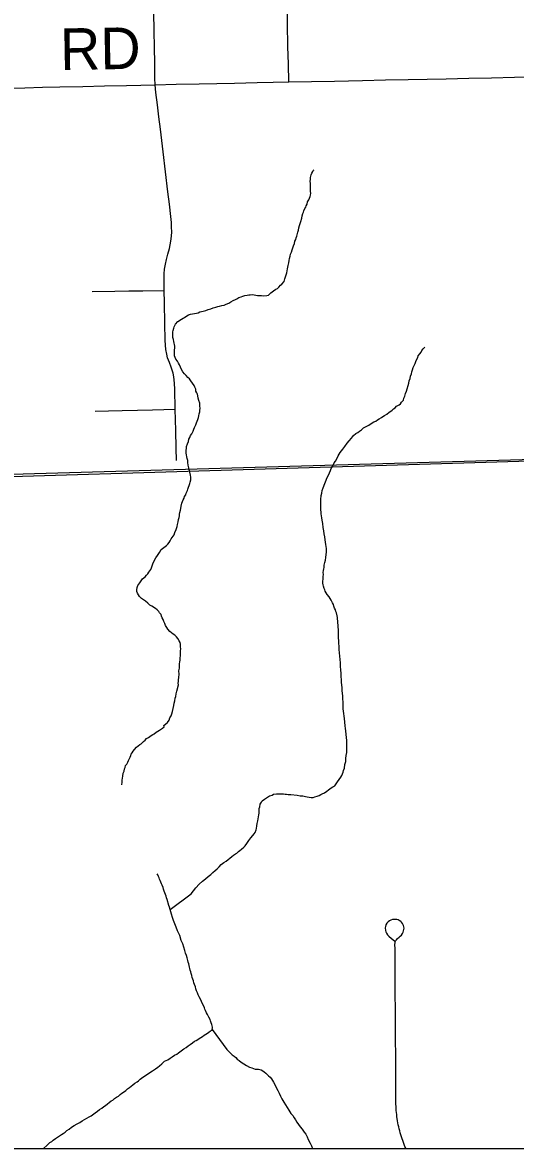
# Model space of a CAD drawing. Extents: x 103424 to 290657, y 38711 to 110967.
# Drawn here: x 122536 to 126106, y 38711 to 46874 of the extents above; entities that cross this region are included whole.
import ezdxf

# ---------------------------------------------------------------- set-up
doc = ezdxf.new("R2010")
doc.units = 0
for name, color, linetype in [('GM_X_Corporation', 7, 'Continuous'), ('GM_X_County_Road', 7, 'Continuous'), ('GM_X_County_Road_Text', 7, 'Continuous'), ('GM_X_Minor_River', 7, 'Continuous'), ('GM_X_Rail_Line', 7, 'Continuous'), ('GM_X_Township_Road', 7, 'Continuous')]:
    doc.layers.add(name, color=color, linetype=linetype)

msp = doc.modelspace()

# ---------------------------------------------------------------- linework, layer by layer
at = {"layer": 'GM_X_Corporation'}
for points in [[(103423.7, 96534.8), (103423.7, 38711.2), (175679.7, 38711.2), (175679.7, 110967.2), (119699, 110967.2), (119716.9, 106542.5), (119719.8, 106322.8), (119720.8, 106006.3), (119709.7, 99445.7), (119706.4, 99064.2), (119663.9, 96690), (117026.4, 96688.2), (115542.1, 96665), (105081.7, 96574.5)], [(119963.5, 38711.2), (149532.9, 38711.2), (149528, 39851), (149476.1, 42604.7), (149451.3, 44180.8), (147524, 44122.7), (147511.7, 44122.4), (144100.1, 44042.4), (133604.6, 43873.3), (130307.3, 43800.5), (126993.8, 43728), (121865.1, 43580.2), (119934.2, 43543)]]:
    msp.add_lwpolyline(points, close=True, dxfattribs=at)
msp.add_lwpolyline([(149451.3, 44180.8), (147524, 44122.7), (147511.7, 44122.4), (144100.1, 44042.4), (133604.6, 43873.3), (130307.3, 43800.5), (126993.8, 43728), (121865.1, 43580.2), (119934.2, 43543), (119908.2, 46302.1), (119859.8, 51426.6), (119800.4, 57496.9), (119747.3, 63220.6), (119711.4, 67089.1)], dxfattribs=at)
at = {"layer": 'GM_X_County_Road'}
msp.add_lwpolyline([(122387.4, 46397), (122552.4, 46400.9), (122680, 46403.8), (122807.6, 46406.8), (122972.7, 46410.6), (123130.5, 46414.3), (123288.4, 46418), (123392.7, 46419.7), (123496.9, 46421.4), (123649.6, 46425.6), (123814.6, 46429.1), (123942.7, 46431.8), (124070.9, 46434.5), (124235.9, 46437.8), (124350.3, 46440.2), (124464.7, 46442.5), (124629.7, 46446), (124794.7, 46449.5), (124897, 46451.6), (124999.3, 46453.8), (125164.3, 46457.1), (125329.3, 46460.4), (125466.3, 46463.2), (125603.3, 46466), (125768.4, 46469.6), (125933.4, 46473.1), (126098.4, 46476.7), (126204.1, 46479)], dxfattribs=at)
at = {"layer": 'GM_X_Minor_River'}
for points in [[(124459.1, 45113.3), (124464.8, 45131.5), (124466.6, 45147.7), (124470.3, 45164), (124474.1, 45180.2), (124477.9, 45194.4), (124483.7, 45208.6), (124489.5, 45224.9), (124493.3, 45239.1), (124499.1, 45255.3), (124504.9, 45271.6), (124508.6, 45287.8), (124514.5, 45300), (124518.3, 45312.2), (124522.1, 45324.4), (124526, 45334.6), (124527.8, 45344.7), (124529.7, 45354.8), (124533.5, 45369), (124537.2, 45385.3), (124541, 45401.5), (124546.8, 45415.7), (124550.6, 45431.9), (124558.3, 45456.3), (124562, 45472.5), (124565.8, 45488.7), (124571.7, 45498.9), (124573.5, 45509.1), (124581.3, 45525.4), (124587.2, 45535.6), (124591.1, 45545.7), (124596.9, 45557.9), (124600.7, 45574.2), (124608.5, 45588.4), (124614.3, 45600.6), (124618.2, 45612.8), (124622, 45623), (124623.8, 45637.2), (124621.6, 45649.2), (124620.9, 45691.7), (124620.6, 45705.8), (124620.3, 45724), (124622.1, 45736.1), (124621.9, 45750.3), (124625.6, 45770.5), (124631.5, 45782.7), (124637.3, 45792.9), (124643.2, 45803.1), (124647.2, 45805.2)], [(123820.9, 44064.5), (123822.7, 44074.6), (123820.4, 44094.7), (123820, 44114.9), (123813.7, 44133), (123809.3, 44151.1), (123805, 44167.2), (123802.8, 44179.3), (123798.6, 44189.3), (123792.4, 44201.4), (123790.1, 44215.5), (123783.8, 44229.5), (123779.6, 44241.5), (123754.8, 44275.5), (123744.5, 44289.5), (123732.2, 44301.4), (123721.8, 44315.3), (123709.5, 44327.3), (123697.2, 44341.2), (123686.8, 44357.2), (123680.5, 44375.3), (123674.1, 44391.3), (123665.8, 44405.3), (123657.5, 44419.3), (123647.2, 44433.3), (123640.9, 44445.3), (123636.7, 44457.4), (123636.5, 44469.5), (123636.3, 44483.6), (123638, 44499.8), (123639.8, 44514), (123639.6, 44528.1), (123637.3, 44540.2), (123635.1, 44550.3), (123632.9, 44562.4), (123628.7, 44576.4), (123624.4, 44590.5), (123624.1, 44606.7), (123623.9, 44618.8), (123625.7, 44630.9), (123627.6, 44641.1), (123631.3, 44657.3), (123635.2, 44667.5), (123644.9, 44687.8), (123660.8, 44706.3), (123686.7, 44722.8), (123698.7, 44731.1), (123708.7, 44735.3), (123726.7, 44747.7), (123738.7, 44754), (123752.7, 44758.3), (123795, 44767), (123807, 44769.3), (123821, 44775.5), (123845.2, 44782), (123863.2, 44786.3), (123881.3, 44792.7), (123899.4, 44799.1), (123917.4, 44805.4), (123935.5, 44809.7), (123949.6, 44814), (123963.6, 44816.3), (123979.7, 44822.6), (123995.8, 44824.9), (124009.8, 44831.2), (124029.8, 44839.6), (124043.8, 44847.9), (124061.8, 44858.3), (124077.8, 44864.6), (124087.8, 44870.8), (124101.8, 44879.1), (124119.9, 44885.5), (124131.9, 44889.7), (124146, 44894), (124162, 44898.3), (124174.1, 44900.5), (124184.2, 44900.7), (124204.4, 44901), (124214.5, 44899.2), (124226.6, 44897.3), (124238.8, 44895.5), (124250.9, 44893.7), (124267, 44894), (124283.2, 44892.2), (124305.4, 44894.6), (124317.4, 44896.8), (124333.3, 44913.2), (124353.2, 44927.7), (124371.2, 44940.1), (124383.2, 44946.4), (124393.1, 44954.6), (124405, 44969), (124415, 44977.2), (124430.8, 44995.6), (124436.5, 45015.9), (124440.3, 45030.1), (124446.1, 45044.4), (124449.9, 45058.6), (124451.7, 45072.8), (124455.5, 45089), (124459.1, 45113.3)], [(124699, 43444.5), (124702.8, 43462.8), (124706.5, 43481), (124712.2, 43501.3), (124741.2, 43574.5), (124753, 43592.9), (124758.8, 43609.2), (124766.6, 43625.5), (124772.4, 43639.7), (124780.2, 43656), (124793.9, 43680.5), (124803.8, 43694.7), (124811.6, 43711), (124821.3, 43731.4), (124837.1, 43755.9), (124854.8, 43780.4), (124870.6, 43800.9), (124886.4, 43823.4), (124902.2, 43841.8), (124918.1, 43860.3), (124933.9, 43878.7), (124949.8, 43893.1), (124963.8, 43901.4), (124975.7, 43911.7), (124989.7, 43922), (125005.6, 43934.4), (125025.6, 43944.9), (125043.6, 43955.2), (125061.5, 43967.7), (125079.5, 43978.1), (125095.6, 43984.4), (125107.5, 43992.7), (125119.5, 44000.9), (125135.5, 44009.3), (125145.5, 44017.5), (125157.5, 44023.8), (125173.4, 44034.1), (125191.4, 44048.6), (125203.3, 44056.9), (125213.3, 44063.1), (125223.2, 44073.3), (125235.2, 44079.6), (125245.1, 44091.9), (125263.1, 44102.3), (125273, 44110.5), (125280.9, 44120.8), (125294.8, 44137.1), (125298.6, 44149.3), (125304.4, 44165.6), (125310.2, 44183.9), (125315.9, 44202.1), (125333.1, 44259), (125336.9, 44275.2), (125342.6, 44293.5), (125346.4, 44309.7), (125352.1, 44328), (125355.9, 44342.2), (125359.7, 44356.4), (125365.5, 44372.6), (125371.3, 44386.9), (125379.1, 44401.1), (125385, 44415.4), (125388.8, 44427.6), (125398.6, 44445.9), (125402.4, 44456.1), (125412.3, 44472.4), (125422.1, 44484.7), (125428, 44494.9), (125437.9, 44509.2), (125449.8, 44519.5)], [(123459.2, 42650.5), (123442.8, 42664.3), (123426.5, 42678.2), (123412.2, 42688.1), (123397.9, 42697.9), (123383.5, 42711.8), (123375.2, 42725.8), (123369, 42735.8), (123364.7, 42749.9), (123364.5, 42762), (123366.3, 42778.2), (123372.1, 42792.5), (123378, 42802.6), (123385.9, 42812.9), (123395.7, 42825.2), (123405.6, 42841.5), (123423.5, 42855.9), (123433.4, 42866.2), (123443.3, 42876.5), (123451.2, 42888.7), (123459.1, 42898.9), (123465, 42909.1), (123470.8, 42919.3), (123480.4, 42949.8), (123492.1, 42976.2), (123501.9, 42992.6), (123513.7, 43011), (123527.5, 43031.4), (123539.2, 43053.8), (123579.1, 43082.7), (123589, 43091), (123598.9, 43103.3), (123604.8, 43115.5), (123612.6, 43129.7), (123620.5, 43140), (123626.4, 43150.2), (123634.3, 43160.4), (123640.1, 43176.7), (123647.8, 43199), (123655.5, 43219.3), (123659.3, 43233.5), (123661.1, 43243.7), (123663, 43253.8), (123666.7, 43272), (123670.5, 43286.2), (123672.3, 43298.4), (123674.2, 43308.5), (123676, 43322.7), (123679.7, 43338.9), (123681.5, 43351.1), (123685.3, 43367.3), (123691, 43389.6), (123700.6, 43414), (123706.5, 43426.2), (123710.4, 43436.4), (123718.2, 43450.7), (123722.1, 43460.8), (123725.9, 43471), (123729.8, 43481.2), (123733.7, 43491.3), (123737.5, 43505.5), (123743.3, 43517.7), (123747.1, 43531.9), (123751, 43542.1), (123754.7, 43558.3), (123754.6, 43568.4), (123754.4, 43578.5), (123752.1, 43592.6), (123745.5, 43624.8), (123741.2, 43645), (123736.8, 43665.1), (123734.5, 43683.2), (123732.2, 43699.4), (123727.9, 43713.4), (123725.7, 43725.5), (123723.4, 43739.6), (123721.2, 43751.7), (123721, 43761.8), (123720.8, 43773.9), (123722.7, 43786.1), (123724.4, 43800.3), (123730.2, 43820.5), (123738, 43836.8), (123741.7, 43853.1), (123747.6, 43865.3), (123753.4, 43879.5), (123761.2, 43891.8), (123767.1, 43902), (123771, 43912.1), (123776.8, 43926.4), (123782.7, 43936.6), (123786.6, 43946.7), (123790.4, 43956.9), (123796.2, 43971.1), (123800.1, 43983.3), (123805.9, 43995.5), (123809.7, 44009.7), (123813.5, 44021.9), (123815.3, 44036.1), (123819.1, 44052.3), (123820.9, 44064.5)], [(124884.9, 41629.4), (124884.6, 41645.6), (124884.2, 41667.8), (124881.8, 41690), (124879.4, 41712.2), (124877, 41738.4), (124874.7, 41756.5), (124872.4, 41774.7), (124867.4, 41827.1), (124865.1, 41845.3), (124862.8, 41863.4), (124860.5, 41881.5), (124858.2, 41897.7), (124857.8, 41919.9), (124857.3, 41948.2), (124855, 41968.3), (124854.6, 41990.5), (124854.3, 42010.7), (124851.9, 42028.9), (124851.6, 42051.1), (124849.2, 42071.3), (124846.9, 42089.4), (124846.5, 42109.6), (124844.2, 42131.8), (124843.8, 42156), (124841.4, 42178.2), (124838.8, 42208.5), (124838.5, 42230.7), (124836, 42254.9), (124833.6, 42279.1), (124831.2, 42305.3), (124828.7, 42329.5), (124828.4, 42351.7), (124826, 42371.9), (124825.7, 42392.1), (124825.3, 42412.3), (124825, 42430.5), (124824.7, 42448.6), (124824.4, 42464.8), (124824.2, 42476.9), (124822, 42489), (124821.8, 42505.2), (124819.5, 42521.3), (124819.2, 42535.4), (124817, 42549.5), (124816.8, 42559.6), (124814.5, 42573.7), (124810.2, 42593.9), (124806, 42603.9), (124801.7, 42615.9), (124795.5, 42628), (124791.2, 42642), (124787, 42654.1), (124780.7, 42666.1), (124776.5, 42676.1), (124770.3, 42686.1), (124755.8, 42710.1), (124741.4, 42726.1), (124735.1, 42738.1), (124728.9, 42750.1), (124724.6, 42760.1), (124720.4, 42770.2), (124716.1, 42788.3), (124713.9, 42798.3), (124711.7, 42810.4), (124711.5, 42822.5), (124713.2, 42840.7), (124712.9, 42856.9), (124714.7, 42873.1), (124714.4, 42887.2), (124716.2, 42901.4), (124718, 42913.6), (124719.9, 42923.7), (124721.6, 42939.9), (124725.4, 42958.1), (124729.1, 42976.4), (124732.8, 42994.6), (124734.5, 43016.8), (124738.2, 43033.1), (124738, 43047.2), (124737.8, 43061.4), (124735.5, 43075.5), (124733.2, 43089.6), (124730.9, 43105.7), (124728.6, 43123.8), (124724.3, 43144), (124719.8, 43166.1), (124717.5, 43188.3), (124713, 43212.5), (124710.5, 43242.7), (124706.1, 43264.9), (124703.8, 43283), (124701.5, 43297.1), (124699.3, 43311.2), (124699, 43325.4), (124696.8, 43339.5), (124696.5, 43357.6), (124696.1, 43375.8), (124695.8, 43396), (124697.5, 43416.2), (124699, 43444.5)], [(123255.1, 41348.3), (123255, 41352.1), (123256.8, 41362.3), (123258.6, 41380.5), (123260.3, 41394.7), (123262.1, 41410.8), (123265.8, 41431.1), (123271.6, 41447.4), (123275.3, 41463.6), (123279.2, 41473.8), (123283, 41488), (123290.9, 41498.2), (123298.7, 41512.5), (123304.6, 41522.7), (123316.3, 41549.1), (123320.1, 41559.3), (123324, 41569.4), (123329.9, 41579.6), (123337.7, 41591.9), (123347.6, 41604.2), (123361.5, 41620.6), (123373.4, 41630.9), (123385.4, 41639.1), (123395.4, 41645.4), (123413.2, 41661.8), (123425.2, 41672.1), (123435.1, 41682.4), (123449.1, 41690.7), (123459, 41698.9), (123469, 41705.2), (123479, 41711.4), (123489, 41717.6), (123504.9, 41730), (123528.9, 41744.5), (123548.8, 41759), (123560.8, 41767.3), (123560.6, 41777.4), (123574.6, 41789.7), (123586.5, 41800), (123598.3, 41816.4), (123604.1, 41832.6), (123611.9, 41846.9), (123617.7, 41863.2), (123623.5, 41879.4), (123627.2, 41899.7), (123630.9, 41922), (123634.6, 41940.2), (123638.4, 41956.4), (123642.1, 41974.7), (123645.9, 41988.9), (123649.6, 42007.1), (123653.3, 42025.4), (123664.7, 42072), (123664.5, 42084.1), (123666.3, 42096.3), (123666.1, 42108.4), (123667.8, 42126.6), (123669.4, 42148.9), (123669, 42173.1), (123672.7, 42193.4), (123672.5, 42209.5), (123674.2, 42225.7), (123676, 42237.9), (123677.8, 42252), (123677.5, 42268.2), (123679.3, 42282.4), (123681.1, 42296.5), (123680.8, 42310.7), (123680.7, 42320.8), (123682.5, 42330.9), (123680.2, 42349), (123679.9, 42367.2), (123677.7, 42379.3), (123671.4, 42391.3), (123661.1, 42407.3), (123650.8, 42419.3), (123638.5, 42431.2), (123628.2, 42439.1), (123614, 42449), (123603.7, 42458.9), (123589.3, 42476.8), (123581, 42488.8), (123572.7, 42502.8), (123566.4, 42516.9), (123560.1, 42530.9), (123553.8, 42547), (123547.5, 42559), (123543.3, 42569), (123539.1, 42581.1), (123528.8, 42595), (123522.5, 42605), (123510.3, 42614.9), (123500, 42624.9), (123471.5, 42642.6), (123459.2, 42650.5)], [(123605.2, 40444.7), (123756.6, 40558.3), (123774.5, 40578.8), (123792.2, 40601.4), (123816, 40628), (123839.9, 40648.6), (123861.8, 40667.1), (123881.7, 40683.6), (123899.6, 40698.1), (123915.5, 40712.5), (123931.4, 40726.9), (123945.3, 40739.2), (123959.2, 40753.6), (123975.1, 40770), (123995, 40784.5), (124011, 40794.9), (124050.8, 40827.8), (124064.7, 40838.2), (124078.7, 40846.5), (124088.7, 40852.7), (124100.6, 40863), (124110.6, 40871.2), (124122.5, 40881.5), (124138.4, 40895.9), (124148.3, 40906.2), (124160.2, 40922.6), (124174, 40943), (124189.8, 40963.4), (124203.6, 40979.8), (124213.5, 40992.1), (124221.4, 41002.3), (124229.2, 41020.7), (124231, 41030.8), (124232.7, 41049), (124236.5, 41067.2), (124240.2, 41085.5), (124241.9, 41101.7), (124245.7, 41115.9), (124247.5, 41130.1), (124249.3, 41142.2), (124249.1, 41156.3), (124250.8, 41174.6), (124254.6, 41188.8), (124258.3, 41207), (124266.2, 41221.3), (124272, 41231.5), (124288, 41243.9), (124309.9, 41258.4), (124323.9, 41266.7), (124333.9, 41270.9), (124344, 41273.1), (124354, 41279.3), (124376.1, 41281.7), (124392.3, 41281.9), (124408.4, 41282.2), (124426.6, 41282.5), (124438.7, 41280.7), (124448.8, 41278.8), (124461, 41277), (124479.1, 41277.3), (124525.6, 41272), (124547.9, 41268.3), (124566, 41268.6), (124576.2, 41264.8), (124586.3, 41262.9), (124596.4, 41261), (124612.6, 41257.3), (124626.8, 41255.5), (124640.9, 41255.7), (124653, 41259.9), (124669, 41264.3), (124685.1, 41270.6), (124697.1, 41276.8), (124707.1, 41281), (124723.1, 41289.4), (124739, 41301.8), (124753, 41312.1), (124770.9, 41324.5), (124782.9, 41332.8), (124796.9, 41341.1), (124806.7, 41355.4), (124816.6, 41369.7), (124828.4, 41386.1), (124840.2, 41402.4), (124848.1, 41414.7), (124854, 41426.9), (124857.8, 41439.1), (124861.6, 41451.2), (124867.4, 41467.5), (124871, 41493.8), (124876.7, 41516.1), (124878.3, 41538.4), (124880, 41560.6), (124883.7, 41580.9), (124885.3, 41603.2), (124885.1, 41617.3), (124884.9, 41629.4)], [(123685.7, 40217.8), (123674.9, 40256), (123658.3, 40288), (123647.7, 40316.2), (123639.2, 40340.3), (123630.7, 40364.4), (123622.3, 40386.4), (123615.9, 40408.6), (123609.5, 40426.6), (123605.2, 40444.7), (123600.9, 40460.8), (123596.6, 40472.9), (123583.8, 40515.1), (123579.6, 40527.2), (123575.4, 40539.2), (123571.1, 40551.3), (123566.8, 40565.3), (123562.6, 40577.4), (123558.3, 40591.4), (123554.1, 40603.5), (123547.8, 40619.6), (123543.6, 40629.6), (123537.3, 40641.6), (123533.1, 40653.7), (123528.9, 40663.7), (123524.7, 40673.7), (123520.5, 40683.8), (123516.3, 40693.8), (123510.1, 40701.8)], [(123033, 38948.4), (123042.9, 38954.7), (123062.9, 38969.1), (123078.8, 38981.5), (123094.7, 38993.9), (123110.7, 39004.3), (123124.7, 39014.6), (123136.6, 39022.9), (123150.5, 39035.2), (123164.5, 39045.5), (123178.5, 39055.9), (123190.5, 39062.1), (123202.4, 39072.4), (123216.3, 39082.8), (123232.3, 39091.1), (123242.3, 39101.4), (123256.2, 39111.7), (123268.2, 39120), (123284.1, 39132.4), (123296.1, 39142.7), (123310, 39153), (123321.9, 39163.3), (123335.9, 39173.6), (123349.9, 39183.9), (123365.8, 39194.3), (123375.8, 39200.5), (123387.7, 39212.8), (123407.7, 39227.3), (123477.5, 39274.9), (123499.4, 39289.4), (123515.4, 39299.8), (123529.3, 39310.1), (123545.3, 39324.5), (123565.1, 39343), (123589.2, 39353.5), (123605.1, 39365.9), (123621.1, 39376.3), (123637, 39386.6), (123653, 39395), (123665, 39405.3), (123684.9, 39419.8), (123704.9, 39434.2), (123720.9, 39442.6), (123734.8, 39454.9), (123750.7, 39465.3), (123766.7, 39477.7), (123782.6, 39488), (123794.7, 39494.3), (123804.6, 39500.5), (123814.6, 39508.8), (123828.6, 39515), (123840.6, 39523.3), (123852.5, 39531.6), (123864.5, 39539.9), (123876.5, 39548.2), (123886.5, 39554.4), (123898.4, 39564.7), (123908.4, 39568.9), (123912.1, 39591.2), (123907.7, 39609.3), (123903.5, 39621.3), (123897.2, 39635.4), (123895, 39645.4), (123884.7, 39663.4), (123876.3, 39681.5), (123868, 39695.5), (123861.6, 39711.6), (123857.4, 39721.6), (123853.2, 39731.6), (123849, 39743.7), (123840.7, 39759.7), (123832.3, 39777.7), (123823.9, 39793.8), (123815.6, 39809.8), (123809.3, 39825.9), (123803, 39839.9), (123796.7, 39853.9), (123792.4, 39868), (123788.1, 39884.1), (123781.8, 39900.2), (123777.6, 39912.2), (123773.3, 39926.3), (123769, 39938.3), (123764.8, 39950.4), (123762.6, 39964.5), (123758.3, 39978.6), (123754, 39992.6), (123749.8, 40004.7), (123747.6, 40014.8), (123745.4, 40024.8), (123743.2, 40036.9), (123741, 40049), (123736.7, 40061), (123732.5, 40075.1), (123728.1, 40093.2), (123723.8, 40109.3), (123717.5, 40127.4), (123711.1, 40147.5), (123704.6, 40169.6), (123696.2, 40193.7), (123685.7, 40217.8)], [(123909.3, 39574.2), (124015.7, 39429.2), (124034.2, 39409.3), (124054.7, 39389.5), (124069, 39379.6), (124081.3, 39369.7), (124091.5, 39359.8), (124105.8, 39349.9), (124120.1, 39338), (124138.5, 39324.2), (124158.9, 39312.4), (124179.3, 39300.6), (124197.6, 39294.8), (124209.7, 39291), (124221.9, 39287.2), (124234, 39287.3), (124244.1, 39285.5), (124254.2, 39283.6), (124264.4, 39281.8), (124276.6, 39273.9), (124286.8, 39266), (124297, 39258.1), (124307.3, 39248.1), (124317.5, 39238.2), (124329.8, 39228.3), (124338.1, 39216.3), (124352.6, 39192.3), (124385.9, 39132.3), (124394.3, 39112.2), (124404.8, 39090.1), (124415.2, 39070.1), (124427.7, 39048.1), (124440.1, 39028.1), (124452.6, 39008.1), (124465, 38988.1), (124479.5, 38964.1), (124493.9, 38950.2), (124502.2, 38934.2), (124512.6, 38918.2), (124523, 38902.2), (124535.3, 38886.2), (124547.7, 38868.2), (124562.2, 38850.3), (124576.6, 38830.3), (124587, 38814.3), (124597.4, 38796.3), (124605.8, 38776.3), (124618.3, 38750.2), (124628.8, 38730.2), (124635.1, 38712.1), (124635.5, 38711.2)], [(122687.8, 38711.2), (122713.7, 38735.1), (122733.5, 38753.6), (122747.5, 38761.9), (122759.4, 38772.2), (122775.4, 38782.6), (122789.4, 38792.9), (122803.3, 38803.2), (122819.3, 38811.6), (122831.3, 38819.9), (122845.2, 38830.2), (122857.2, 38842.5), (122875.2, 38850.9), (122891.1, 38865.3), (122911, 38877.7), (122931, 38890.2), (122951, 38900.6), (122967, 38911), (122985, 38921.4), (123003, 38931.8), (123019, 38940.1), (123033, 38948.4)]]:
    msp.add_lwpolyline(points, dxfattribs=at)
at = {"layer": 'GM_X_Rail_Line'}
msp.add_lwpolyline([(103423.7, 43097.6), (108679.4, 43247.4), (116958, 43465.4), (121815.2, 43564.4), (126929.9, 43718), (126994.3, 43782.4), (126944.8, 46442.1), (126989.3, 46496.6), (133017.7, 46606.6), (136395.4, 46646.5), (144375.8, 46798.7), (146504.9, 45437.9), (151249.2, 45325.6)], dxfattribs=at)
at = {"layer": 'GM_X_Township_Road'}
for points in [[(123496.9, 46421.4), (123495.4, 46470), (123494.1, 46580.5), (123492.7, 46691.1), (123489.6, 46816.9), (123486.5, 46942.7), (123482.6, 47107.7), (123478.8, 47272.8), (123476.1, 47382.4), (123473.5, 47492.1), (123470, 47657.2), (123466.5, 47822.2), (123463.9, 47944.1), (123461.3, 48066), (123457.3, 48231), (123454.9, 48327.1), (123452.6, 48423.2), (123448.9, 48588.3), (123446.8, 48684.4), (123444.7, 48780.5), (123443, 48903.2), (123441.2, 49025.9)], [(124464.7, 46442.5), (124461.6, 46570.7), (124458.6, 46698.9), (124455.2, 46863.9), (124452.1, 47014.4), (124449, 47164.8), (124445.5, 47329.9), (124442.5, 47474.5), (124439.4, 47619), (124435.3, 47774.5), (124431.2, 47930), (124427.9, 48095), (124425.8, 48201.6), (124423.7, 48308.2), (124419.7, 48473.2), (124416.5, 48608.7), (124413.2, 48744.1), (124411.2, 48839.5), (124411.6, 48869.6), (124414.2, 48897.2), (124420.1, 48924), (124430.6, 48955.5)], [(123650.4, 43699.1), (123649.9, 43787.3), (123646.1, 43915.6), (123640.6, 44069.6), (123639.5, 44216.3), (123637.4, 44255.9), (123634.8, 44283.4), (123631.2, 44305.3), (123626.5, 44331.8), (123620.8, 44353.2), (123613, 44375), (123599.5, 44408.3), (123587.3, 44442.9), (123580.6, 44469.2), (123575, 44502.5), (123571.7, 44535.7), (123569.6, 44570.4), (123566.9, 44691.8), (123563.7, 44841.5), (123561.9, 44932.1), (123561.2, 45000.4), (123561.7, 45051.8), (123564.5, 45085.8), (123571.6, 45122), (123579.6, 45156.2), (123589.4, 45195.4), (123599.7, 45234.4), (123605.6, 45260.9), (123610.9, 45289.7), (123615.1, 45324.4), (123616.5, 45356.3), (123615.8, 45388.9), (123614.4, 45423.6), (123610.2, 45466.6), (123599.5, 45556.3), (123588.8, 45646), (123571.5, 45791.1), (123554.1, 45936.3), (123534.5, 46100.2), (123523.9, 46189.1), (123513.3, 46278), (123502.8, 46366), (123496.9, 46421.4)], [(123041.8, 44923.5), (123203.6, 44926.1), (123305.4, 44927.8), (123407.1, 44929.5), (123561.9, 44932.1)], [(123061.3, 44056.9), (123159.8, 44058.7), (123258.3, 44060.6), (123368.3, 44063.2), (123478.3, 44065.7), (123640.6, 44069.6)], [(125312, 38711.2), (125311.4, 38712.5), (125305.6, 38726.2), (125299.8, 38740.1), (125294.6, 38754.1), (125289.5, 38768.1), (125284.5, 38782.2), (125280, 38796.4), (125275.7, 38810.7), (125271.5, 38825), (125267.7, 38839.5), (125263.9, 38853.9), (125260.6, 38868.5), (125257.6, 38883.1), (125254.6, 38897.8), (125252.1, 38912.4), (125247.6, 38942), (125245.8, 38956.8), (125244.3, 38971.7), (125242.8, 38986.6), (125241.8, 39001.5), (125241.1, 39016.4), (125240.6, 39031.3), (125239.6, 39196.4), (125238.6, 39361.5), (125237.6, 39526.5), (125236.6, 39691.6), (125235.6, 39856.7), (125234.6, 40010.9), (125233.7, 40165.1), (125233.3, 40183.3), (125235.1, 40208.6), (125238.1, 40216.5), (125243.5, 40224.4), (125251.4, 40232.2), (125262.9, 40241.9), (125271.4, 40249.8), (125279.8, 40257.6), (125287.7, 40268.5), (125293.1, 40278.2), (125296.1, 40287.8), (125298.6, 40299.3), (125299.2, 40307.8), (125297.9, 40318.7), (125295.5, 40327.2), (125288.3, 40341.6), (125281.6, 40350.7), (125275, 40357.4), (125263.5, 40364.6), (125255.6, 40367.6), (125246.6, 40370.7), (125236.3, 40371.9), (125214.5, 40370.7), (125203.6, 40366.4), (125192.8, 40361), (125183.7, 40353.7), (125174, 40344.1), (125166.8, 40331.4), (125163.7, 40319.9), (125163.1, 40309.6), (125164.3, 40290.3), (125167.4, 40280.6), (125171, 40270.9), (125178.9, 40260), (125189.7, 40249.1), (125208.7, 40233.3), (125230.2, 40215.3)]]:
    msp.add_lwpolyline(points, dxfattribs=at)

# ---------------------------------------------------------------- texts
at = {"layer": 'GM_X_County_Road_Text'}
msp.add_text('RD', height=301.87, rotation=0.98909, dxfattribs=at).set_placement((122810.8, 46528.6))

doc.saveas('drawing.dxf')
